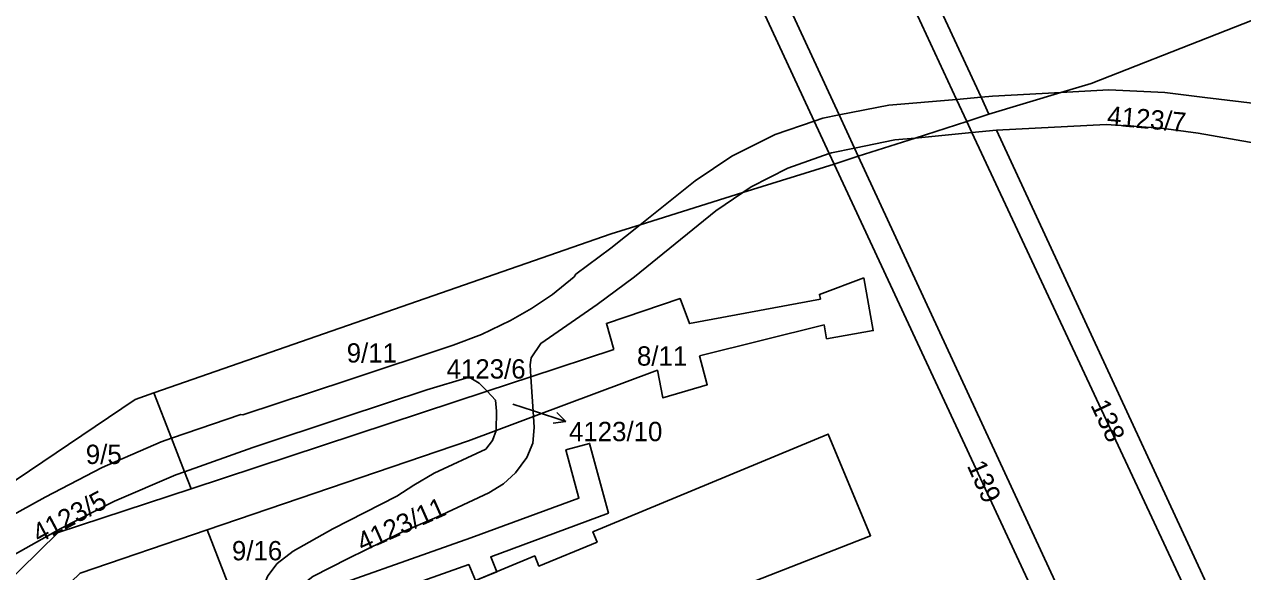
# Model space of a CAD drawing. Extents: x -869103 to -863415, y -1015889 to -1012477.
# Drawn here: x -867161 to -867053.8, y -1013718.3 to -1013670.1 of the extents above; entities that cross this region are included whole.
import ezdxf

# ---------------------------------------------------------------- set-up
doc = ezdxf.new("R2010")
doc.units = 0
for name, color, linetype in [('Hranice parcel', 7, 'Continuous'), ('Parcelní čísla', 7, 'Continuous'), ('Pop  PČ popisy', 7, 'Continuous'), ('Vnitřní kresba', 7, 'Continuous'), ('Věcná břemena k části', 7, 'Continuous')]:
    doc.layers.add(name, color=color, linetype=linetype)

msp = doc.modelspace()

# ---------------------------------------------------------------- linework, layer by layer
at = {"layer": 'Hranice parcel'}
for p, q in [((-867069.83, -1013676.13), (-867065.61, -1013675.9)), ((-867077.67, -1013679.66), (-867078.12, -1013678.69)), ((-867065.85, -1013678.94), (-867075.51, -1013679.46)), ((-867075.51, -1013679.46), (-867077.67, -1013679.66)), ((-867050.08, -1013738.7), (-867077.67, -1013679.66)), ((-867089.8, -1013682.44), (-867097.83, -1013684.95)), ((-867087.66, -1013681.74), (-867089.8, -1013682.44)), ((-867065.41, -1013734.8), (-867089.8, -1013682.44)), ((-867087.66, -1013681.74), (-867059.34, -1013742.9)), ((-867106.86, -1013687.77), (-867097.83, -1013684.95)), ((-867097.83, -1013684.95), (-867100.21, -1013686.55)), ((-867109.45, -1013689.85), (-867106.86, -1013687.77)), ((-867116.49, -1013701.17), (-867109.16, -1013698.75)), ((-867116.54, -1013700.11), (-867116.49, -1013701.17)), ((-867116.49, -1013701.17), (-867120.33, -1013702.43)), ((-867116.49, -1013701.17), (-867116.25, -1013704.66)), ((-867148.1, -1013706.57), (-867149.65, -1013702.58)), ((-867120.33, -1013702.43), (-867146.37, -1013711.02)), ((-867119.59, -1013703.22), (-867120.33, -1013702.43)), ((-867148.1, -1013706.57), (-867142, -1013704.49)), ((-867119.54, -1013705.89), (-867116.25, -1013704.66)), ((-867121.95, -1013706.79), (-867119.54, -1013705.89)), ((-867149, -1013706.88), (-867148.1, -1013706.57)), ((-867148.1, -1013706.57), (-867146.95, -1013709.52)), ((-867144.96, -1013714.63), (-867121.95, -1013706.79)), ((-867146.95, -1013709.52), (-867147.73, -1013709.8)), ((-867146.95, -1013709.52), (-867146.37, -1013711.02)), ((-867141.56, -1013723.37), (-867144.96, -1013714.63))]:
    msp.add_line(p, q, dxfattribs=at)
for points in [[(-867069.83, -1013676.13), (-867067.17, -1013675.34), (-867045.06, -1013666.62), (-867020.36, -1013662.83), (-867019.63, -1013662.75)], [(-867078.12, -1013678.69), (-867076.17, -1013678.03), (-867069.83, -1013676.13)], [(-867065.61, -1013675.9), (-867060.7, -1013676.13), (-867057.17, -1013676.58), (-867050.03, -1013677.43), (-867048.53, -1013677.32), (-867047.56, -1013677.11)], [(-867078.12, -1013678.69), (-867082.65, -1013680.14), (-867087.66, -1013681.74)], [(-867043.85, -1013685.32), (-867045.51, -1013683.63), (-867047.05, -1013682.47), (-867048.9, -1013681.58), (-867051.57, -1013680.81), (-867057.77, -1013679.71), (-867061, -1013679.26), (-867065.85, -1013678.94)], [(-867047.75, -1013737.64), (-867049.6, -1013735.38), (-867075.51, -1013679.46)], [(-867100.21, -1013686.55), (-867107.36, -1013692.35), (-867110.65, -1013694.81), (-867115.6, -1013698.23), (-867116.45, -1013699.49), (-867116.54, -1013700.11)], [(-867149.65, -1013702.58), (-867109.4, -1013688.57), (-867106.86, -1013687.77)], [(-867142, -1013704.49), (-867141.83, -1013704.51), (-867132.59, -1013701.47), (-867123.31, -1013698.37), (-867120.82, -1013697.45), (-867118.28, -1013696.21), (-867116.43, -1013695.14), (-867114.58, -1013693.91), (-867112.67, -1013692.36), (-867112.52, -1013692.13), (-867109.45, -1013689.85)], [(-867091, -1013694.32), (-867091.08, -1013693.91), (-867087.17, -1013692.45)], [(-867087.17, -1013692.45), (-867086.34, -1013697.1), (-867090.46, -1013697.82)], [(-867109.16, -1013698.75), (-867109.82, -1013696.47), (-867103.34, -1013694.28), (-867102.51, -1013696.48), (-867091, -1013694.32)], [(-867090.46, -1013697.82), (-867090.68, -1013696.59), (-867101.65, -1013699.33)], [(-867101.65, -1013699.33), (-867100.96, -1013701.87), (-867104.86, -1013703.02), (-867105.34, -1013700.59), (-867116.25, -1013704.66)], [(-867149.65, -1013702.58), (-867151.3, -1013703.16), (-867164.14, -1013711.81), (-867167.64, -1013716.65)], [(-867119.54, -1013705.89), (-867119.5, -1013704.18), (-867119.59, -1013703.22)], [(-867116.25, -1013704.66), (-867116.18, -1013705.62), (-867116.29, -1013707.01), (-867116.84, -1013708.28), (-867117.84, -1013709.63), (-867118.89, -1013710.6), (-867120.16, -1013711.39), (-867124.75, -1013713.51), (-867127.9, -1013714.88), (-867132.54, -1013717.16), (-867135.65, -1013718.73), (-867136.61, -1013719.47), (-867137.38, -1013720.49), (-867137.71, -1013721.51), (-867137.76, -1013722.52), (-867137.47, -1013723.26), (-867137.03, -1013723.99), (-867137.5, -1013724.97)], [(-867141.16, -1013722.86), (-867140.82, -1013722.12), (-867140.43, -1013720.65), (-867139.61, -1013718.68), (-867138.79, -1013717.6), (-867137.38, -1013716.51), (-867133.9, -1013714.56), (-867128.28, -1013711.66), (-867126.77, -1013710.7), (-867124.99, -1013709.65), (-867120.44, -1013707.52), (-867119.84, -1013706.78), (-867119.54, -1013705.89)], [(-867163.96, -1013714.36), (-867159.22, -1013711.75), (-867154.21, -1013709.15), (-867149, -1013706.88)], [(-867104.88, -1013745.92), (-867105.99, -1013743.15), (-867105.6, -1013743), (-867111.57, -1013728.05), (-867105.15, -1013725.48), (-867106.19, -1013722.83), (-867086.58, -1013715.16), (-867090.3, -1013706.2), (-867111.02, -1013714.81), (-867110.65, -1013715.71), (-867115.76, -1013717.83), (-867116.13, -1013716.93), (-867128.47, -1013722.06), (-867127.43, -1013724.74), (-867128.01, -1013724.96), (-867118.99, -1013748.17), (-867118.41, -1013747.94), (-867117.27, -1013750.87)], [(-867147.73, -1013709.8), (-867153.1, -1013712.11), (-867157.84, -1013714.52), (-867162.59, -1013717.18)], [(-867146.37, -1013711.02), (-867158.06, -1013714.87), (-867186.56, -1013742.84)], [(-867238.83, -1013775.51), (-867231.05, -1013772.41), (-867196.72, -1013757.62), (-867156.13, -1013718.44), (-867144.96, -1013714.63)]]:
    msp.add_lwpolyline(points, dxfattribs=at)
at = {"layer": 'Pop  PČ popisy'}
for p, q in [((-867118.05, -1013703.56), (-867116.25, -1013704.16)), ((-867116.25, -1013704.16), (-867113.4, -1013705.09)), ((-867113.4, -1013705.09), (-867114.19, -1013704.3)), ((-867113.4, -1013705.09), (-867114.5, -1013705.25))]:
    msp.add_line(p, q, dxfattribs=at)
at = {"layer": 'Vnitřní kresba'}
for p, q in [((-867118.36, -1013591.91), (-867079.02, -1013676.74)), ((-867116.15, -1013591.77), (-867076.85, -1013676.55)), ((-867091.55, -1013678.65), (-867131.37, -1013592.73)), ((-867129.02, -1013592.58), (-867089.34, -1013678.11)), ((-867079.02, -1013676.74), (-867076.85, -1013676.55)), ((-867079.02, -1013676.74), (-867078.12, -1013678.69)), ((-867076.85, -1013676.55), (-867076.17, -1013678.03)), ((-867089.34, -1013678.11), (-867087.99, -1013681.03)), ((-867090.23, -1013681.51), (-867091.55, -1013678.65)), ((-867077.67, -1013679.66), (-867082.65, -1013680.14)), ((-867087.99, -1013681.03), (-867087.66, -1013681.74)), ((-867089.8, -1013682.44), (-867090.23, -1013681.51))]:
    msp.add_line(p, q, dxfattribs=at)
for points in [[(-867076.85, -1013676.55), (-867075.86, -1013676.47), (-867069.83, -1013676.13)], [(-867089.34, -1013678.11), (-867084.98, -1013677.25), (-867079.02, -1013676.74)], [(-867091.55, -1013678.65), (-867090.78, -1013678.39), (-867089.34, -1013678.11)], [(-867106.86, -1013687.77), (-867102.03, -1013683.91), (-867098.79, -1013681.73), (-867094.99, -1013679.82), (-867091.55, -1013678.65)], [(-867082.65, -1013680.14), (-867084.45, -1013680.31), (-867087.99, -1013681.03)], [(-867087.99, -1013681.03), (-867090.03, -1013681.44), (-867090.23, -1013681.51)], [(-867090.23, -1013681.51), (-867093.86, -1013682.8), (-867097.08, -1013684.45), (-867097.83, -1013684.95)], [(-867120.33, -1013702.43), (-867121.01, -1013701.71), (-867121.89, -1013701.19), (-867125.64, -1013702.31), (-867132.9, -1013704.72), (-867140.95, -1013707.4), (-867146.95, -1013709.52)]]:
    msp.add_lwpolyline(points, dxfattribs=at)
at = {"layer": 'Věcná břemena k části'}
msp.add_lwpolyline([(-867121.75, -1013715.34), (-867137.52, -1013720.92), (-867140.81, -1013722.08), (-867141.48, -1013722.32), (-867143.15, -1013719.29), (-867141.56, -1013723.37), (-867141.12, -1013724.48), (-867137.49, -1013723.2), (-867121.94, -1013717.7), (-867121.36, -1013719.1), (-867119.46, -1013718.32), (-867120.01, -1013717), (-867109.65, -1013713.18), (-867111.31, -1013707.03), (-867113.39, -1013707.59), (-867112.25, -1013711.84)], close=True, dxfattribs=at)

# ---------------------------------------------------------------- texts
at = {"layer": 'Parcelní čísla'}
for s, rotation, p in [('4123/7', 355, (-867065.82, -1013679.01)), ('138', 295, (-867067.26, -1013703.65)), ('139', 294, (-867078.13, -1013708.98)), ('4123/5', 28, (-867159.76, -1013715.85)), ('4123/11', 24, (-867131.3, -1013716.61))]:
    msp.add_text(s, height=1.7, rotation=rotation, dxfattribs=at).set_placement(p)
for s, p in [('9/11', (-867132.68, -1013699.91)), ('8/11', (-867107.14, -1013700.18)), ('4123/6', (-867123.89, -1013701.32)), ('4123/10', (-867113.12, -1013706.83)), ('9/5', (-867155.64, -1013708.84)), ('9/16', (-867142.78, -1013717.32))]:
    msp.add_text(s, height=1.7, dxfattribs=at).set_placement(p)

doc.saveas('drawing.dxf')
